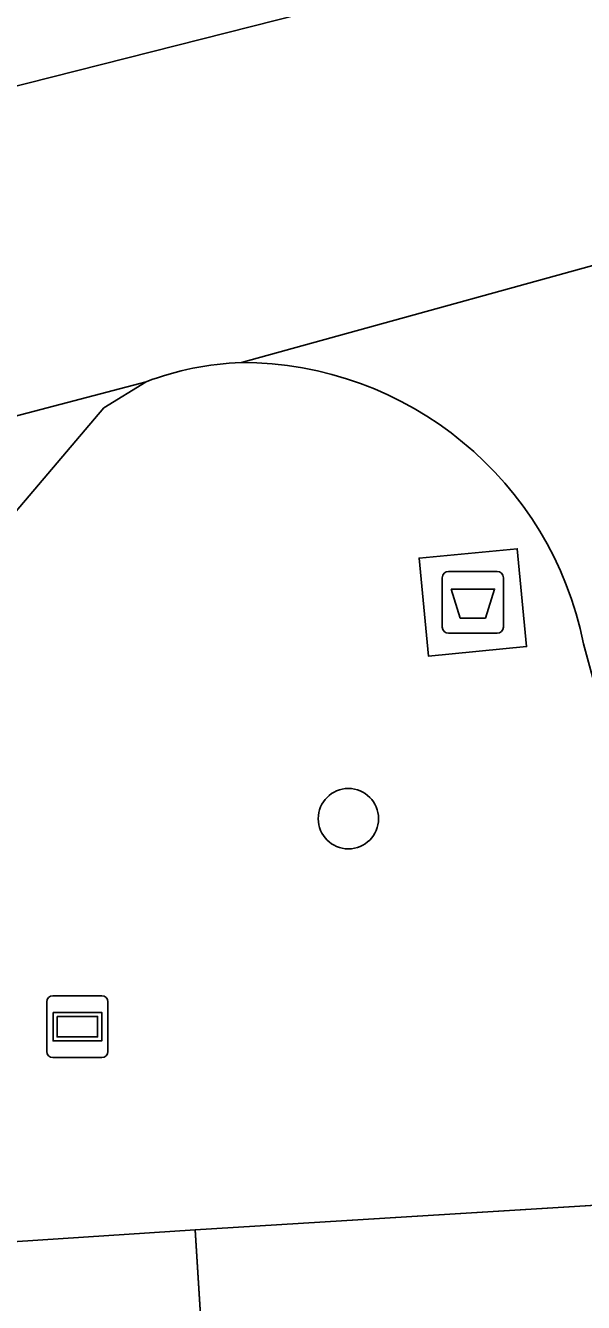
# Model space of a CAD drawing. Extents: x 159053 to 160042, y 380449 to 381423.
# Drawn here: x 159794.34 to 159803.39, y 381183.77 to 381204.47 of the extents above; entities that cross this region are included whole.
import ezdxf

# ---------------------------------------------------------------- set-up
doc = ezdxf.new("R2010")
doc.units = 0
for name, color, linetype in [('IMGEO_Afval_apart_plaats', 7, 'Continuous'), ('IMGEO_Boom', 7, 'Continuous'), ('IMGEO_Pand', 7, 'Continuous'), ('IMGEO_Parkeervlak_open', 7, 'Continuous'), ('IMGEO_Reclamebord', 7, 'Continuous'), ('IMGEO_Rijbaan_lokaal_open', 7, 'Continuous'), ('IMGEO_Voetpad_gesloten', 7, 'Continuous'), ('IMGEO_Voetpad_open', 7, 'Continuous')]:
    doc.layers.add(name, color=color, linetype=linetype)

msp = doc.modelspace()

# ---------------------------------------------------------------- linework, layer by layer
at = {"layer": 'IMGEO_Afval_apart_plaats'}
for p, q in [((159801.097, 381194.718), (159801.097, 381195.518)), ((159801.097, 381195.518), (159801.097, 381194.718)), ((159801.197, 381195.618), (159801.987, 381195.618)), ((159801.987, 381195.618), (159801.197, 381195.618)), ((159802.087, 381195.518), (159802.087, 381194.718)), ((159802.087, 381194.718), (159802.087, 381195.518)), ((159801.987, 381194.618), (159801.197, 381194.618)), ((159801.197, 381194.618), (159801.987, 381194.618))]:
    msp.add_line(p, q, dxfattribs=at)
msp.add_lwpolyline([(159801.24, 381195.332), (159801.944, 381195.332), (159801.795, 381194.862), (159801.389, 381194.862), (159801.24, 381195.332)], dxfattribs=at)
for centre, start, end in [((159801.197, 381195.518), 90, 180), ((159801.197, 381195.518), 90, 180), ((159801.987, 381195.518), 0, 90), ((159801.987, 381195.518), 360, 90), ((159801.197, 381194.718), 180, 270), ((159801.197, 381194.718), 180, 270), ((159801.987, 381194.718), 270, 0), ((159801.987, 381194.718), 270, 0)]:
    msp.add_arc(centre, 0.1, start, end, dxfattribs=at)
at = {"layer": 'IMGEO_Boom'}
msp.add_circle((159799.575, 381191.611), 0.489, dxfattribs=at)
at = {"layer": 'IMGEO_Pand'}
msp.add_lwpolyline([(159797.835, 381173.024), (159797.09, 381184.946), (159779.977, 381183.823), (159771.34, 381183.257), (159771.673, 381178.269), (159773.11, 381156.701), (159791.111, 381157.77), (159798.757, 381158.249), (159798.749, 381158.383)], close=True, dxfattribs=at)
at = {"layer": 'IMGEO_Parkeervlak_open'}
msp.add_lwpolyline([(159794.1, 381196.49), (159795.612, 381198.269), (159796.297, 381198.694), (159791.272, 381197.372), (159780.948, 381194.517)], dxfattribs=at)
at = {"layer": 'IMGEO_Reclamebord'}
for p, q in [((159794.687, 381187.839), (159794.687, 381188.639)), ((159794.687, 381188.639), (159794.687, 381187.839)), ((159794.787, 381188.739), (159795.577, 381188.739)), ((159795.577, 381188.739), (159794.787, 381188.739)), ((159795.677, 381188.639), (159795.677, 381187.839)), ((159795.677, 381187.839), (159795.677, 381188.639)), ((159795.577, 381187.739), (159794.787, 381187.739)), ((159794.787, 381187.739), (159795.577, 381187.739))]:
    msp.add_line(p, q, dxfattribs=at)
for points in [[(159794.788, 381188.471), (159795.576, 381188.471), (159795.576, 381188.007), (159794.788, 381188.007), (159794.788, 381188.471)], [(159794.853, 381188.406), (159794.853, 381188.072), (159795.511, 381188.072), (159795.511, 381188.406), (159794.853, 381188.406)]]:
    msp.add_lwpolyline(points, dxfattribs=at)
for centre, start, end in [((159794.787, 381188.639), 90, 180), ((159794.787, 381188.639), 90, 180), ((159795.577, 381188.639), 0, 90), ((159795.577, 381188.639), 360, 90), ((159794.787, 381187.839), 180, 270), ((159794.787, 381187.839), 180, 270), ((159795.577, 381187.839), 270, 0), ((159795.577, 381187.839), 270, 0)]:
    msp.add_arc(centre, 0.1, start, end, dxfattribs=at)
at = {"layer": 'IMGEO_Rijbaan_lokaal_open'}
for points in [[(159801.246, 381205.278), (159784.651, 381201.07), (159783.071, 381200.735), (159778.93, 381199.853), (159776.201, 381199.272), (159766.395, 381197.282), (159765.921, 381197.248), (159759.008, 381198.478), (159758.219, 381198.529), (159757.999, 381198.519), (159752.745, 381198.182), (159752.004, 381198.027), (159749.582, 381197.324), (159745.962, 381196.245), (159745.021, 381195.971), (159744.469, 381195.902), (159678.079, 381192.027)], [(159784.651, 381201.07), (159801.246, 381205.278)], [(159797.84, 381199.008), (159812.638, 381203.09)], [(159812.638, 381203.09), (159797.84, 381199.008)], [(159780.948, 381194.517), (159791.272, 381197.372), (159796.297, 381198.694)], [(159803.385, 381194.446), (159804.072, 381191.935), (159804.905, 381188.833), (159805.019, 381188.066), (159805.06, 381187.348), (159809.487, 381187.652), (159809.148, 381193.015), (159808.58, 381196.186)]]:
    msp.add_lwpolyline(points, dxfattribs=at)
for centre, radius, start, end in [((159798.039, 381194.08), 4.932, 92.3168, 110.6884), ((159797.826, 381193.34), 5.668, 11.2539, 89.8563)]:
    msp.add_arc(centre, radius, start, end, dxfattribs=at)
at = {"layer": 'IMGEO_Voetpad_gesloten'}
msp.add_lwpolyline([(159802.311, 381195.988), (159800.721, 381195.836), (159800.873, 381194.248), (159802.463, 381194.4)], close=True, dxfattribs=at)
at = {"layer": 'IMGEO_Voetpad_open'}
for points in [[(159796.297, 381198.694), (159795.612, 381198.269), (159794.1, 381196.49)], [(159797.09, 381184.946), (159805.167, 381185.443), (159805.06, 381187.348), (159805.019, 381188.066), (159804.905, 381188.833), (159804.072, 381191.935), (159803.385, 381194.446)], [(159805.262, 381183.767), (159805.215, 381184.597), (159805.167, 381185.443), (159797.09, 381184.946), (159797.835, 381173.024), (159798.749, 381158.383), (159802.342, 381158.581), (159804.237, 381127.591), (159804.269, 381127.041), (159804.409, 381124.612), (159804.558, 381122.022), (159808.146, 381064.543), (159808.382, 381060.758), (159810.986, 381019.039), (159811.331, 381014.723), (159815.746, 381015.393), (159815.494, 381015.771), (159814.172, 381016.913)], [(159736.032, 381184.713), (159736.153, 381182.487), (159736.158, 381182.34), (159736.229, 381181.275), (159743.572, 381181.753), (159744.784, 381181.826), (159744.804, 381181.494), (159751.92, 381181.921), (159765.74, 381182.752), (159769.871, 381183), (159769.864, 381183.179), (159771.34, 381183.257), (159779.977, 381183.823), (159797.09, 381184.946)]]:
    msp.add_lwpolyline(points, dxfattribs=at)
msp.add_lwpolyline([(159800.721, 381195.836), (159802.311, 381195.988), (159802.463, 381194.4), (159800.873, 381194.248)], close=True, dxfattribs=at)
for centre, radius, start, end in [((159798.039, 381194.08), 4.932, 92.3168, 110.6884), ((159797.826, 381193.34), 5.668, 11.2539, 89.8563)]:
    msp.add_arc(centre, radius, start, end, dxfattribs=at)

doc.saveas('drawing.dxf')
